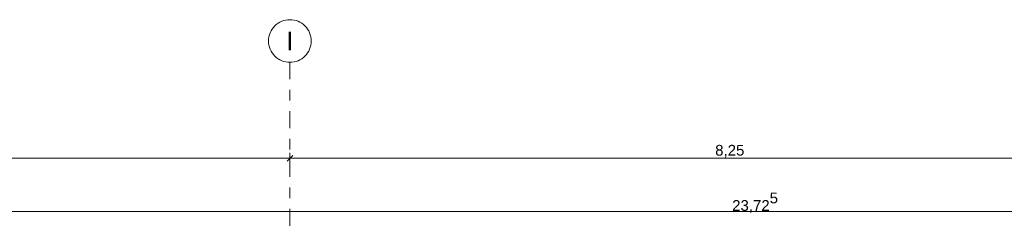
# Model space of a CAD drawing. Header units: metres. Extents: x -273 to 6, y -183 to 13.
# Tile 282 of 379: x -68.95 to -59.72, y 2.25 to 4.2. Entities that reach past the tile are written whole.
import ezdxf

# ---------------------------------------------------------------- set-up
doc = ezdxf.new("R2010")
doc.units = ezdxf.units.M
doc.header["$LTSCALE"] = 0.05
doc.header["$PDMODE"] = 1
doc.header["$PDSIZE"] = -2
doc.linetypes.add('Linienart-53', pattern=[5.291531, 3.175, -1.058062, 0.352704, -0.705764])
doc.layers.get('0').update_dxf_attribs({"lineweight": 25})
doc.layers.add('70 -71 Achsen- 1 Gebäudeachsen', color=7, linetype='Linienart-53', lineweight=18)
doc.layers.add('Keine', color=7, linetype='Continuous', lineweight=9)
doc.layers.add('70 -76 Bemaßung- 2 Allgemein', color=7, linetype='Continuous', lineweight=5, true_color=0x6666cc)
doc.styles.add('Arial', font='arial.ttf')
doc.dimstyles.new('k+k_klein', dxfattribs={"dimtxt": 0.100689, "dimasz": 0.05302, "dimexe": 0.05, "dimexo": 0.15, "dimgap": 0.005, "dimtad": 1, "dimdec": 3, "dimtxsty": 'Arial', "dimblk": 'VW_SLASH-2', "dimblk1": 'VW_SLASH-2', "dimblk2": 'VW_SLASH-2', "dimcen": 0, "dimdle": 0.025, "dimadec": 3, "dimazin": 0, "dimtfac": 0.75, "dimtdec": 3, "dimtix": 1, "dimtmove": 0, "dimatfit": 0, "dimldrblk": 'VW_FILLEDARROW', "dimfxl": 0.1, "dimfxlon": 1, "dimfrac": 2, "dimtolj": 1, "dimarcsym": 0})

# ---------------------------------------------------------------- blocks, each defined once
blk = doc.blocks.new('_Achsen (3D)')
at = {"color": 255, "transparency": 33554687}
blk.add_wipeout([(-66.421, 4.2), (-66.4014, 4.199), (-66.382, 4.1961), (-66.3629, 4.1913), (-66.3445, 4.1847), (-66.3267, 4.1763), (-66.3099, 4.1663), (-66.2941, 4.1546), (-66.2796, 4.1414), (-66.2664, 4.1268), (-66.2547, 4.1111), (-66.2446, 4.0942), (-66.2362, 4.0765), (-66.2296, 4.058), (-66.2248, 4.039), (-66.222, 4.0196), (-66.221, 4), (-66.222, 3.9804), (-66.2248, 3.9609), (-66.2296, 3.9419), (-66.2362, 3.9234), (-66.2446, 3.9057), (-66.2547, 3.8888), (-66.2664, 3.8731), (-66.2796, 3.8585), (-66.2941, 3.8454), (-66.3099, 3.8337), (-66.3267, 3.8236), (-66.3445, 3.8152), (-66.3629, 3.8086), (-66.382, 3.8038), (-66.4014, 3.8009), (-66.421, 3.8), (-66.4406, 3.8009), (-66.46, 3.8038), (-66.4791, 3.8086), (-66.4975, 3.8152), (-66.5153, 3.8236), (-66.5321, 3.8337), (-66.5479, 3.8454), (-66.5624, 3.8585), (-66.5756, 3.8731), (-66.5873, 3.8888), (-66.5974, 3.9057), (-66.6058, 3.9234), (-66.6124, 3.9419), (-66.6172, 3.9609), (-66.62, 3.9804), (-66.621, 4), (-66.62, 4.0196), (-66.6172, 4.039), (-66.6124, 4.058), (-66.6058, 4.0765), (-66.5974, 4.0942), (-66.5873, 4.1111), (-66.5756, 4.1268), (-66.5624, 4.1414), (-66.5479, 4.1546), (-66.5321, 4.1663), (-66.5153, 4.1763), (-66.4975, 4.1847), (-66.4791, 4.1913), (-66.46, 4.1961), (-66.4406, 4.199)], dxfattribs=at).dxf.layer = 'Keine'
at = {"layer": '70 -71 Achsen- 1 Gebäudeachsen', "transparency": 33554687}
blk.add_line((-66.421, 3.8), (-66.421, -46.172), dxfattribs=at)
at = {"layer": 'Keine', "transparency": 33554687, "flags": 128}
blk.add_lwpolyline([(-66.421, 4.2), (-66.4014, 4.199), (-66.382, 4.1961), (-66.3629, 4.1913), (-66.3445, 4.1847), (-66.3267, 4.1763), (-66.3099, 4.1663), (-66.2941, 4.1546), (-66.2796, 4.1414), (-66.2664, 4.1268), (-66.2547, 4.1111), (-66.2446, 4.0942), (-66.2362, 4.0765), (-66.2296, 4.058), (-66.2248, 4.039), (-66.222, 4.0196), (-66.221, 4), (-66.222, 3.9804), (-66.2248, 3.9609), (-66.2296, 3.9419), (-66.2362, 3.9234), (-66.2446, 3.9057), (-66.2547, 3.8888), (-66.2664, 3.8731), (-66.2796, 3.8585), (-66.2941, 3.8454), (-66.3099, 3.8337), (-66.3267, 3.8236), (-66.3445, 3.8152), (-66.3629, 3.8086), (-66.382, 3.8038), (-66.4014, 3.8009), (-66.421, 3.8), (-66.4406, 3.8009), (-66.46, 3.8038), (-66.4791, 3.8086), (-66.4975, 3.8152), (-66.5153, 3.8236), (-66.5321, 3.8337), (-66.5479, 3.8454), (-66.5624, 3.8585), (-66.5756, 3.8731), (-66.5873, 3.8888), (-66.5974, 3.9057), (-66.6058, 3.9234), (-66.6124, 3.9419), (-66.6172, 3.9609), (-66.62, 3.9804), (-66.621, 4), (-66.62, 4.0196), (-66.6172, 4.039), (-66.6124, 4.058), (-66.6058, 4.0765), (-66.5974, 4.0942), (-66.5873, 4.1111), (-66.5756, 4.1268), (-66.5624, 4.1414), (-66.5479, 4.1546), (-66.5321, 4.1663), (-66.5153, 4.1763), (-66.4975, 4.1847), (-66.4791, 4.1913), (-66.46, 4.1961), (-66.4406, 4.199)], close=True, dxfattribs=at)
at = {"layer": 'Keine', "transparency": 33554687, "insert": (-66.421, 4), "char_height": 0.1762, "attachment_point": 5, "line_spacing_factor": 0.970891, "style": 'Arial'}
blk.add_mtext('I', dxfattribs=at)
blk = doc.blocks.new('VW_SLASH-2')
at = {"color": 0, "linetype": 'ByBlock', "lineweight": -2, "transparency": 16777216}
blk.add_line((0.47, 0), (-1, 0), dxfattribs=at)
at = {"color": 0, "lineweight": 5, "transparency": 16777216, "flags": 128}
blk.add_lwpolyline([(0.5, 0.5), (-0.5, -0.5)], dxfattribs=at)
blk = doc.blocks.new('*D2807')
at = {"layer": '70 -76 Bemaßung- 2 Allgemein', "color": 0, "lineweight": -2}
for p, q in [((-74.671, 3.05), (-74.671, 2.95)), ((-66.474, 2.9), (-74.618, 2.9)), ((-66.421, 2.8802), (-66.421, 2.95))]:
    blk.add_line(p, q, dxfattribs=at)
at = {"layer": 'Defpoints', "color": 0}
for p in [(-74.671, 2.9), (-74.671, 2.9), (-66.421, 2.7302)]:
    blk.add_point(p, dxfattribs=at)
at = {"layer": '70 -76 Bemaßung- 2 Allgemein', "color": 0, "lineweight": -2, "xscale": 0.05302001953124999, "yscale": 0.05302001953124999, "zscale": 0.05302001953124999, "rotation": 180}
blk.add_blockref('VW_SLASH-2', (-74.671, 2.9), dxfattribs=at)
at = {"layer": '70 -76 Bemaßung- 2 Allgemein', "color": 0, "lineweight": -2, "xscale": 0.05302001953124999, "yscale": 0.05302001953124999, "zscale": 0.05302001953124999}
blk.add_blockref('VW_SLASH-2', (-66.421, 2.9), dxfattribs=at)
at = {"layer": '70 -76 Bemaßung- 2 Allgemein', "color": 0, "insert": (-70.546, 2.9704), "char_height": 0.10069, "attachment_point": 5, "style": 'Arial'}
blk.add_mtext('\\A1;8,25', dxfattribs=at)
blk = doc.blocks.new('VW_FILLEDARROW')
at = {"linetype": 'Continuous', "lineweight": 0, "transparency": 16777216}
blk.add_hatch(color=0, dxfattribs=at).paths.add_polyline_path([(-2.83, 0.76), (0, 0), (-2.83, -0.76)])
at = {"color": 0, "lineweight": 5, "transparency": 16777216, "flags": 128}
blk.add_lwpolyline([(-2.83, 0.76), (0, 0), (-2.83, -0.76)], close=True, dxfattribs=at)
blk = doc.blocks.new('*D2808')
at = {"layer": '70 -76 Bemaßung- 2 Allgemein', "color": 0, "lineweight": -2}
for p, q in [((-58.171, 3.05), (-58.171, 2.95)), ((-66.421, 2.8802), (-66.421, 2.95)), ((-58.224, 2.9), (-66.368, 2.9))]:
    blk.add_line(p, q, dxfattribs=at)
at = {"layer": 'Defpoints', "color": 0}
for p in [(-66.421, 2.9), (-58.171, 2.9), (-66.421, 2.7302)]:
    blk.add_point(p, dxfattribs=at)
at = {"layer": '70 -76 Bemaßung- 2 Allgemein', "color": 0, "lineweight": -2, "xscale": 0.05302001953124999, "yscale": 0.05302001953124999, "zscale": 0.05302001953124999, "rotation": 180}
blk.add_blockref('VW_SLASH-2', (-66.421, 2.9), dxfattribs=at)
at = {"layer": '70 -76 Bemaßung- 2 Allgemein', "color": 0, "lineweight": -2, "xscale": 0.05302001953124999, "yscale": 0.05302001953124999, "zscale": 0.05302001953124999}
blk.add_blockref('VW_SLASH-2', (-58.171, 2.9), dxfattribs=at)
at = {"layer": '70 -76 Bemaßung- 2 Allgemein', "color": 0, "insert": (-62.296, 2.9654), "char_height": 0.10069, "attachment_point": 5, "style": 'Arial'}
blk.add_mtext('\\A1;8,25', dxfattribs=at)
blk = doc.blocks.new('*D2855')
at = {"layer": '70 -76 Bemaßung- 2 Allgemein', "color": 0, "lineweight": -2}
for p, q in [((-73.921, 2.3), (-73.921, 2.45)), ((-50.196, 2.3), (-50.196, 2.45)), ((-50.249, 2.4), (-73.868, 2.4))]:
    blk.add_line(p, q, dxfattribs=at)
at = {"layer": 'Defpoints', "color": 0}
for p in [(-73.921, 2.4), (-73.921, 0.153), (-50.196, -0.247)]:
    blk.add_point(p, dxfattribs=at)
at = {"layer": '70 -76 Bemaßung- 2 Allgemein', "color": 0, "lineweight": -2, "xscale": 0.05302001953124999, "yscale": 0.05302001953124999, "zscale": 0.05302001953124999, "rotation": 180}
blk.add_blockref('VW_SLASH-2', (-73.921, 2.4), dxfattribs=at)
at = {"layer": '70 -76 Bemaßung- 2 Allgemein', "color": 0, "lineweight": -2, "xscale": 0.05302001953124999, "yscale": 0.05302001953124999, "zscale": 0.05302001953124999}
blk.add_blockref('VW_SLASH-2', (-50.196, 2.4), dxfattribs=at)
at = {"layer": '70 -76 Bemaßung- 2 Allgemein', "color": 0, "insert": (-62.0585, 2.4822), "char_height": 0.100689, "attachment_point": 5, "style": 'Arial'}
blk.add_mtext('\\A1;23,72\\S5^ ;', dxfattribs=at)
blk = doc.blocks.new('Gruppe-2779')
at = {"layer": '70 -76 Bemaßung- 2 Allgemein'}
for base, p1, p2, override, picture, middle in [((-74.67099996, 2.89995802), (-66.42099996, 2.73019225), (-74.67099996, 2.89995802), {"dimtxt": 0.100689, "dimgap": 0.01, "dimdec": 8, "dimpost": '<>', "dimtxsty": 'Arial', "dimtmove": 2}, '*D2807', (-70.54599996, 2.97042156)), ((-66.42099996, 2.89995802), (-58.17099996, 2.89995802), (-66.42099996, 2.73019225), {"dimtxt": 0.100689, "dimgap": 0.005, "dimdec": 8, "dimpost": '<>', "dimtxsty": 'Arial', "dimtmove": 2}, '*D2808', (-62.29599996, 2.96542156))]:
    dim = blk.add_linear_dim(base=base, p1=p1, p2=p2, text='8,25', dimstyle='k+k_klein', override=override, dxfattribs=at)
    dim.commit()
    dim.dimension.update_dxf_attribs({"geometry": picture, "text_midpoint": middle})
blk = doc.blocks.new('Gruppe-2783')
at = {"layer": '70 -76 Bemaßung- 2 Allgemein'}
dim = blk.add_linear_dim(base=(-73.92099996, 2.39995802), p1=(-50.19599996, -0.24704198), p2=(-73.92099996, 0.15295802), text='23,72\\S5^ ;', dimstyle='k+k_klein', override={"dimtxt": 0.100689, "dimgap": 0.005, "dimdec": 8, "dimpost": '<>', "dimtxsty": 'Arial', "dimtmove": 2}, dxfattribs=at)
dim.commit()
dim.dimension.update_dxf_attribs({"geometry": '*D2855', "text_midpoint": (-62.05849996, 2.48215265)})
blk = doc.blocks.new('_FU_2D Bemaßung_ Beschriftung (3D)')
at = {"layer": '70 -76 Bemaßung- 2 Allgemein'}
for name in ['Gruppe-2779', 'Gruppe-2783']:
    blk.add_blockref(name, (0, 0), dxfattribs=at)

msp = doc.modelspace()

# ---------------------------------------------------------------- block references
at = {"layer": 'Keine', "color": 1}
msp.add_blockref('_Achsen (3D)', (0, 0), dxfattribs=at)

# ---------------------------------------------------------------- next in the draw order: block references
msp.add_blockref('_FU_2D Bemaßung_ Beschriftung (3D)', (0, 0), dxfattribs=at)

doc.saveas('drawing.dxf')
